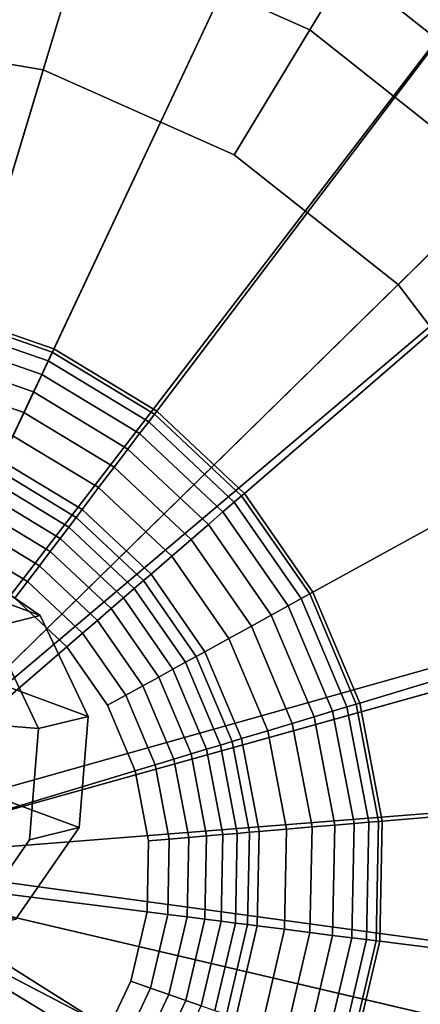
# Model space of a CAD drawing. Extents: x -43.1 to 43.1, y -41.3 to 41.3.
# Tile 498 of 656: x 31.153 to 31.441, y -12.776 to -12.067. Entities that reach past the tile are written whole.
import ezdxf

# ---------------------------------------------------------------- set-up
doc = ezdxf.new("R2010")
doc.units = 0
for name, color, linetype in [('CABLE.1', 18, 'CONTINUOUS'), ('LAMP', 7, 'CONTINUOUS'), ('LAMP_SUPPORT', 18, 'CONTINUOUS')]:
    doc.layers.add(name, color=color, linetype=linetype)

msp = doc.modelspace()

# ---------------------------------------------------------------- linework, layer by layer
at = {"layer": 'CABLE.1'}
for points in [[(30.9771, -12.4047, 15.4472), (31.0403, -12.4492, 15.4221), (31.1675, -12.4961, 16.2116), (31.1012, -12.4504, 16.2174)], [(31.0403, -12.4492, 15.4221), (31.0727, -12.521, 15.4037), (31.2021, -12.5687, 16.207), (31.1675, -12.4961, 16.2116)], [(31.1012, -12.4504, 16.2174), (31.1675, -12.4961, 16.2116), (31.1319, -12.5049, 17.393), (31.0658, -12.4591, 17.3913)], [(30.8674, -12.5531, 17.3847), (31.0658, -12.4591, 17.3913), (31.1319, -12.5049, 17.393), (31.1663, -12.5775, 17.3935)], [(31.1675, -12.4961, 16.2116), (31.2021, -12.5687, 16.207), (31.1663, -12.5775, 17.3935), (31.1319, -12.5049, 17.393)], [(31.0727, -12.521, 15.4037), (31.0655, -12.6008, 15.3967), (31.1956, -12.6488, 16.2047), (31.2021, -12.5687, 16.207)], [(30.8674, -12.5531, 17.3847), (31.1663, -12.5775, 17.3935), (31.1598, -12.6576, 17.3927), (31.1141, -12.7238, 17.3908)], [(31.2021, -12.5687, 16.207), (31.1956, -12.6488, 16.2047), (31.1598, -12.6576, 17.3927), (31.1663, -12.5775, 17.3935)], [(31.0655, -12.6008, 15.3967), (31.0207, -12.6673, 15.4031), (31.1498, -12.715, 16.2055), (31.1956, -12.6488, 16.2047)], [(31.1956, -12.6488, 16.2047), (31.1498, -12.715, 16.2055), (31.1141, -12.7238, 17.3908), (31.1598, -12.6576, 17.3927)]]:
    msp.add_3dface(points, dxfattribs=at)
at = {"layer": 'LAMP'}
for points in [[(31.4242, -11.9711, 22.6428), (31.5865, -12.0997, 22.6428), (31.7614, -11.9283, 22.6352), (31.551, -11.7616, 22.6352)], [(31.4855, -11.8698, 25.107), (31.6711, -12.0168, 25.107), (31.585, -12.1012, 25.1939), (31.4231, -11.973, 25.1939)], [(31.2344, -11.889, 25.1939), (31.4231, -11.973, 25.1939), (31.3617, -12.0744, 25.2522), (31.2002, -12.0025, 25.2522)], [(31.028, -11.921, 22.1434), (30.8388, -11.9369, 22.1433), (30.9965, -12.6777, 22.1433), (31.2152, -11.9526, 22.1434)], [(31.3887, -12.0298, 22.1434), (31.2152, -11.9526, 22.1434), (30.9965, -12.6777, 22.1433), (31.5375, -12.1477, 22.1433)], [(31.0259, -11.9731, 25.2522), (31.2002, -12.0025, 25.2522), (31.1698, -12.1031, 25.2735), (31.0215, -12.0781, 25.2735)], [(31.4231, -11.973, 25.1939), (31.585, -12.1012, 25.1939), (31.5003, -12.1841, 25.2522), (31.3617, -12.0744, 25.2522)], [(31.3887, -12.0298, 22.1434), (31.5375, -12.1477, 22.1433), (31.5865, -12.0997, 22.6428), (31.4242, -11.9711, 22.6428)], [(31.2002, -12.0025, 25.2522), (31.3617, -12.0744, 25.2522), (31.3073, -12.1643, 25.2735), (31.1698, -12.1031, 25.2735)], [(31.0215, -12.0781, 25.2735), (31.1698, -12.1031, 25.2735), (30.9965, -12.6777, 25.2735), (30.8716, -12.0907, 25.2735)], [(31.3617, -12.0744, 25.2522), (31.5003, -12.1841, 25.2522), (31.4252, -12.2577, 25.2735), (31.3073, -12.1643, 25.2735)], [(31.3073, -12.1643, 25.2735), (31.4252, -12.2577, 25.2735), (30.9965, -12.6777, 25.2735), (31.1698, -12.1031, 25.2735)], [(31.6524, -12.2988, 22.1433), (31.5375, -12.1477, 22.1433), (30.9965, -12.6777, 22.1433), (31.726, -12.4739, 22.1433)], [(31.5003, -12.1841, 25.2522), (31.6072, -12.3249, 25.2522), (31.5162, -12.3775, 25.2735), (31.4252, -12.2577, 25.2735)], [(31.5162, -12.3775, 25.2735), (31.5746, -12.5162, 25.2735), (30.9965, -12.6777, 25.2735), (31.4252, -12.2577, 25.2735)], [(31.7538, -12.6617, 22.1433), (31.726, -12.4739, 22.1433), (30.9965, -12.6777, 22.1433), (31.734, -12.8505, 22.1433)], [(31.5966, -12.665, 25.2735), (31.5809, -12.8146, 25.2735), (30.9965, -12.6777, 25.2735), (31.5746, -12.5162, 25.2735)], [(31.1941, -13.2445, 25.2735), (31.0469, -13.2758, 25.2735), (30.9965, -12.6777, 25.2735), (31.3288, -13.1776, 25.2735)], [(31.2458, -13.393, 22.1433), (31.4159, -13.3085, 22.1433), (30.9965, -12.6777, 22.1433), (31.0601, -13.4325, 22.1433)], [(31.4427, -13.0792, 25.2735), (31.3288, -13.1776, 25.2735), (30.9965, -12.6777, 25.2735), (31.5285, -12.9557, 25.2735)], [(31.5595, -13.1844, 22.1433), (31.6679, -13.0285, 22.1433), (30.9965, -12.6777, 22.1433), (31.4159, -13.3085, 22.1433)], [(31.5809, -12.8146, 25.2735), (31.5285, -12.9557, 25.2735), (30.9965, -12.6777, 25.2735)], [(31.734, -12.8505, 22.1433), (30.9965, -12.6777, 22.1433), (31.6679, -13.0285, 22.1433)]]:
    msp.add_3dface(points, dxfattribs=at)
at = {"layer": 'LAMP_SUPPORT'}
for points in [[(30.9967, -12.6554, 21.5662), (30.8218, -11.7397, 21.5662), (31.021, -11.7229, 21.5662), (31.2193, -11.7479, 21.5662)], [(31.0114, -12.6572, 21.5662), (30.9967, -12.6554, 21.5662), (31.2193, -11.7479, 21.5662), (31.408, -11.8136, 21.5662)], [(31.0114, -12.6572, 21.5662), (31.408, -11.8136, 21.5662), (31.579, -11.9171, 21.5662)], [(31.1764, -11.9309, 17.7827), (31.0171, -11.9108, 17.7827), (31.0098, -12.2649, 17.7827), (31.0956, -12.2757, 17.7827)], [(31.0114, -12.6572, 21.5662), (31.579, -11.9171, 21.5662), (31.7248, -12.0539, 21.5662)], [(31.3281, -11.9837, 17.7827), (31.1764, -11.9309, 17.7827), (31.0956, -12.2757, 17.7827), (31.1774, -12.3041, 17.7827)], [(31.4655, -12.0668, 17.7827), (31.3281, -11.9837, 17.7827), (31.1774, -12.3041, 17.7827), (31.2515, -12.3489, 17.7827)], [(31.0114, -12.6572, 21.5662), (31.7248, -12.0539, 21.5662), (31.8389, -12.218, 21.5662), (31.9164, -12.4022, 21.5662)], [(31.5826, -12.1767, 17.7827), (31.4655, -12.0668, 17.7827), (31.2515, -12.3489, 17.7827), (31.3146, -12.4082, 17.7827)], [(31.6743, -12.3086, 17.7827), (31.5826, -12.1767, 17.7827), (31.3146, -12.4082, 17.7827), (31.364, -12.4793, 17.7827)], [(31.1763, -12.3065, 17.763), (31.095, -12.2782, 17.763), (31.0935, -12.285, 17.7108), (31.1733, -12.3128, 17.7108)], [(31.1774, -12.3041, 17.7827), (31.0956, -12.2757, 17.7827), (31.095, -12.2782, 17.763), (31.1763, -12.3065, 17.763)], [(31.1733, -12.3128, 17.7108), (31.0935, -12.285, 17.7108), (31.091, -12.2955, 17.6355), (31.1688, -12.3225, 17.6355)], [(31.1688, -12.3225, 17.6355), (31.091, -12.2955, 17.6355), (31.0878, -12.309, 17.5472), (31.1629, -12.3351, 17.5472)], [(31.2499, -12.351, 17.763), (31.1763, -12.3065, 17.763), (31.1733, -12.3128, 17.7108), (31.2457, -12.3566, 17.7108)], [(31.2515, -12.3489, 17.7827), (31.1774, -12.3041, 17.7827), (31.1763, -12.3065, 17.763), (31.2499, -12.351, 17.763)], [(31.1629, -12.3351, 17.5472), (31.0878, -12.309, 17.5472), (31.0841, -12.325, 17.4555), (31.1559, -12.3499, 17.4555)], [(31.2457, -12.3566, 17.7108), (31.1733, -12.3128, 17.7108), (31.1688, -12.3225, 17.6355), (31.2392, -12.3651, 17.6355)], [(31.7366, -12.4566, 17.7827), (31.6743, -12.3086, 17.7827), (31.364, -12.4793, 17.7827), (31.3976, -12.5591, 17.7827)], [(31.1559, -12.3499, 17.4555), (31.0841, -12.325, 17.4555), (31.0799, -12.3429, 17.3703), (31.148, -12.3666, 17.3703)], [(31.2392, -12.3651, 17.6355), (31.1688, -12.3225, 17.6355), (31.1629, -12.3351, 17.5472), (31.2308, -12.3762, 17.5472)], [(31.2308, -12.3762, 17.5472), (31.1629, -12.3351, 17.5472), (31.1559, -12.3499, 17.4555), (31.2209, -12.3893, 17.4555)], [(31.2209, -12.3893, 17.4555), (31.1559, -12.3499, 17.4555), (31.148, -12.3666, 17.3703), (31.2097, -12.4039, 17.3703)], [(31.3146, -12.4082, 17.7827), (31.2515, -12.3489, 17.7827), (31.2499, -12.351, 17.763), (31.3126, -12.4099, 17.763)], [(31.3073, -12.4145, 17.7108), (31.2457, -12.3566, 17.7108), (31.2392, -12.3651, 17.6355), (31.2992, -12.4215, 17.6355)], [(31.3126, -12.4099, 17.763), (31.2499, -12.351, 17.763), (31.2457, -12.3566, 17.7108), (31.3073, -12.4145, 17.7108)], [(31.2097, -12.4039, 17.3703), (31.148, -12.3666, 17.3703), (31.1396, -12.3845, 17.3013), (31.1978, -12.4197, 17.3013)], [(31.2992, -12.4215, 17.6355), (31.2392, -12.3651, 17.6355), (31.2308, -12.3762, 17.5472), (31.2887, -12.4305, 17.5472)], [(31.2887, -12.4305, 17.5472), (31.2308, -12.3762, 17.5472), (31.2209, -12.3893, 17.4555), (31.2763, -12.4413, 17.4555)], [(31.1978, -12.4197, 17.3013), (31.1396, -12.3845, 17.3013), (31.1366, -12.3909, 17.2841), (31.1935, -12.4254, 17.2841)], [(31.1935, -12.4254, 17.2841), (31.1366, -12.3909, 17.2841), (31.1328, -12.3989, 17.2683), (31.1882, -12.4324, 17.2683)], [(31.2763, -12.4413, 17.4555), (31.2209, -12.3893, 17.4555), (31.2097, -12.4039, 17.3703), (31.2623, -12.4533, 17.3703)], [(31.1882, -12.4324, 17.2683), (31.1328, -12.3989, 17.2683), (31.1284, -12.4083, 17.2543), (31.1819, -12.4406, 17.2543)], [(31.0241, -12.6719, 21.5662), (31.0114, -12.6572, 21.5662), (31.9164, -12.4022, 21.5662), (31.9539, -12.5986, 21.5662)], [(31.2623, -12.4533, 17.3703), (31.2097, -12.4039, 17.3703), (31.1978, -12.4197, 17.3013), (31.2474, -12.4662, 17.3013)], [(31.1819, -12.4406, 17.2543), (31.1284, -12.4083, 17.2543), (31.1234, -12.4189, 17.2426), (31.1748, -12.45, 17.2426)], [(31.3617, -12.4805, 17.763), (31.3126, -12.4099, 17.763), (31.3073, -12.4145, 17.7108), (31.3556, -12.4839, 17.7108)], [(31.364, -12.4793, 17.7827), (31.3146, -12.4082, 17.7827), (31.3126, -12.4099, 17.763), (31.3617, -12.4805, 17.763)], [(31.1748, -12.45, 17.2426), (31.1234, -12.4189, 17.2426), (31.1179, -12.4306, 17.2337), (31.167, -12.4603, 17.2337)], [(31.2474, -12.4662, 17.3013), (31.1978, -12.4197, 17.3013), (31.1935, -12.4254, 17.2841), (31.242, -12.4709, 17.2841)], [(31.3556, -12.4839, 17.7108), (31.3073, -12.4145, 17.7108), (31.2992, -12.4215, 17.6355), (31.3462, -12.489, 17.6355)], [(31.242, -12.4709, 17.2841), (31.1935, -12.4254, 17.2841), (31.1882, -12.4324, 17.2683), (31.2353, -12.4766, 17.2683)], [(31.3462, -12.489, 17.6355), (31.2992, -12.4215, 17.6355), (31.2887, -12.4305, 17.5472), (31.334, -12.4957, 17.5472)], [(31.167, -12.4603, 17.2337), (31.1179, -12.4306, 17.2337), (31.1119, -12.4434, 17.228), (31.1585, -12.4715, 17.228)], [(31.2353, -12.4766, 17.2683), (31.1882, -12.4324, 17.2683), (31.1819, -12.4406, 17.2543), (31.2275, -12.4834, 17.2543)], [(31.334, -12.4957, 17.5472), (31.2887, -12.4305, 17.5472), (31.2763, -12.4413, 17.4555), (31.3197, -12.5037, 17.4555)], [(31.2275, -12.4834, 17.2543), (31.1819, -12.4406, 17.2543), (31.1748, -12.45, 17.2426), (31.2186, -12.4911, 17.2426)], [(31.3197, -12.5037, 17.4555), (31.2763, -12.4413, 17.4555), (31.2623, -12.4533, 17.3703), (31.3035, -12.5125, 17.3703)], [(31.1585, -12.4715, 17.228), (31.1119, -12.4434, 17.228), (31.1055, -12.457, 17.226), (31.1494, -12.4835, 17.226)], [(31.2186, -12.4911, 17.2426), (31.1748, -12.45, 17.2426), (31.167, -12.4603, 17.2337), (31.2088, -12.4996, 17.2337)], [(31.3035, -12.5125, 17.3703), (31.2623, -12.4533, 17.3703), (31.2474, -12.4662, 17.3013), (31.2862, -12.5221, 17.3013)], [(31.1867, -12.5186, 17.226), (31.1494, -12.4835, 17.226), (31.1055, -12.457, 17.226), (31.0012, -12.6788, 17.226)], [(31.2088, -12.4996, 17.2337), (31.167, -12.4603, 17.2337), (31.1585, -12.4715, 17.228), (31.1981, -12.5088, 17.228)], [(31.7667, -12.6143, 17.7827), (31.7366, -12.4566, 17.7827), (31.3976, -12.5591, 17.7827), (31.4138, -12.6441, 17.7827)], [(31.2862, -12.5221, 17.3013), (31.2474, -12.4662, 17.3013), (31.242, -12.4709, 17.2841), (31.28, -12.5255, 17.2841)], [(31.1981, -12.5088, 17.228), (31.1585, -12.4715, 17.228), (31.1494, -12.4835, 17.226), (31.1867, -12.5186, 17.226)], [(31.2722, -12.5297, 17.2683), (31.2353, -12.4766, 17.2683), (31.2275, -12.4834, 17.2543), (31.2632, -12.5347, 17.2543)], [(31.28, -12.5255, 17.2841), (31.242, -12.4709, 17.2841), (31.2353, -12.4766, 17.2683), (31.2722, -12.5297, 17.2683)], [(31.2632, -12.5347, 17.2543), (31.2275, -12.4834, 17.2543), (31.2186, -12.4911, 17.2426), (31.2529, -12.5404, 17.2426)], [(31.3884, -12.5618, 17.7108), (31.3556, -12.4839, 17.7108), (31.3462, -12.489, 17.6355), (31.3781, -12.5649, 17.6355)], [(31.3951, -12.5598, 17.763), (31.3617, -12.4805, 17.763), (31.3556, -12.4839, 17.7108), (31.3884, -12.5618, 17.7108)], [(31.3976, -12.5591, 17.7827), (31.364, -12.4793, 17.7827), (31.3617, -12.4805, 17.763), (31.3951, -12.5598, 17.763)], [(31.2529, -12.5404, 17.2426), (31.2186, -12.4911, 17.2426), (31.2088, -12.4996, 17.2337), (31.2415, -12.5466, 17.2337)], [(31.3781, -12.5649, 17.6355), (31.3462, -12.489, 17.6355), (31.334, -12.4957, 17.5472), (31.3649, -12.5689, 17.5472)], [(31.3649, -12.5689, 17.5472), (31.334, -12.4957, 17.5472), (31.3197, -12.5037, 17.4555), (31.3491, -12.5737, 17.4555)], [(31.2415, -12.5466, 17.2337), (31.2088, -12.4996, 17.2337), (31.1981, -12.5088, 17.228), (31.2292, -12.5534, 17.228)], [(31.3491, -12.5737, 17.4555), (31.3197, -12.5037, 17.4555), (31.3035, -12.5125, 17.3703), (31.3315, -12.579, 17.3703)], [(31.2292, -12.5534, 17.228), (31.1981, -12.5088, 17.228), (31.1867, -12.5186, 17.226), (31.216, -12.5607, 17.226)], [(31.3315, -12.579, 17.3703), (31.3035, -12.5125, 17.3703), (31.2862, -12.5221, 17.3013), (31.3126, -12.5847, 17.3013)], [(31.2359, -12.6079, 17.226), (31.216, -12.5607, 17.226), (31.1867, -12.5186, 17.226), (31.0012, -12.6788, 17.226)], [(31.3058, -12.5868, 17.2841), (31.28, -12.5255, 17.2841), (31.2722, -12.5297, 17.2683), (31.2973, -12.5893, 17.2683)], [(31.3126, -12.5847, 17.3013), (31.2862, -12.5221, 17.3013), (31.28, -12.5255, 17.2841), (31.3058, -12.5868, 17.2841)], [(31.2973, -12.5893, 17.2683), (31.2722, -12.5297, 17.2683), (31.2632, -12.5347, 17.2543), (31.2874, -12.5923, 17.2543)], [(31.2762, -12.5957, 17.2426), (31.2529, -12.5404, 17.2426), (31.2415, -12.5466, 17.2337), (31.2637, -12.5995, 17.2337)], [(31.2874, -12.5923, 17.2543), (31.2632, -12.5347, 17.2543), (31.2529, -12.5404, 17.2426), (31.2762, -12.5957, 17.2426)], [(31.2637, -12.5995, 17.2337), (31.2415, -12.5466, 17.2337), (31.2292, -12.5534, 17.228), (31.2503, -12.6036, 17.228)], [(31.2503, -12.6036, 17.228), (31.2292, -12.5534, 17.228), (31.216, -12.5607, 17.226), (31.2359, -12.6079, 17.226)], [(31.4043, -12.6449, 17.7108), (31.3884, -12.5618, 17.7108), (31.3781, -12.5649, 17.6355), (31.3936, -12.6458, 17.6355)], [(31.4112, -12.6443, 17.763), (31.3951, -12.5598, 17.763), (31.3884, -12.5618, 17.7108), (31.4043, -12.6449, 17.7108)], [(31.4138, -12.6441, 17.7827), (31.3976, -12.5591, 17.7827), (31.3951, -12.5598, 17.763), (31.4112, -12.6443, 17.763)], [(31.3798, -12.6469, 17.5472), (31.3649, -12.5689, 17.5472), (31.3491, -12.5737, 17.4555), (31.3634, -12.6483, 17.4555)], [(31.3936, -12.6458, 17.6355), (31.3781, -12.5649, 17.6355), (31.3649, -12.5689, 17.5472), (31.3798, -12.6469, 17.5472)], [(31.3634, -12.6483, 17.4555), (31.3491, -12.5737, 17.4555), (31.3315, -12.579, 17.3703), (31.345, -12.6499, 17.3703)], [(31.345, -12.6499, 17.3703), (31.3315, -12.579, 17.3703), (31.3126, -12.5847, 17.3013), (31.3253, -12.6515, 17.3013)], [(31.3095, -12.6529, 17.2683), (31.2973, -12.5893, 17.2683), (31.2874, -12.5923, 17.2543), (31.2991, -12.6537, 17.2543)], [(31.3182, -12.6521, 17.2841), (31.3058, -12.5868, 17.2841), (31.2973, -12.5893, 17.2683), (31.3095, -12.6529, 17.2683)], [(31.3253, -12.6515, 17.3013), (31.3126, -12.5847, 17.3013), (31.3058, -12.5868, 17.2841), (31.3182, -12.6521, 17.2841)], [(31.2874, -12.6547, 17.2426), (31.2762, -12.5957, 17.2426), (31.2637, -12.5995, 17.2337), (31.2745, -12.6558, 17.2337)], [(31.2991, -12.6537, 17.2543), (31.2874, -12.5923, 17.2543), (31.2762, -12.5957, 17.2426), (31.2874, -12.6547, 17.2426)], [(31.0241, -12.6719, 21.5662), (31.9539, -12.5986, 21.5662), (31.9498, -12.7984, 21.5662)], [(31.2605, -12.657, 17.228), (31.2503, -12.6036, 17.228), (31.2359, -12.6079, 17.226), (31.2455, -12.6583, 17.226)], [(31.2745, -12.6558, 17.2337), (31.2637, -12.5995, 17.2337), (31.2503, -12.6036, 17.228), (31.2605, -12.657, 17.228)], [(31.2445, -12.7095, 17.226), (31.2455, -12.6583, 17.226), (31.2359, -12.6079, 17.226), (31.0012, -12.6788, 17.226)], [(31.7634, -12.7749, 17.7827), (31.7667, -12.6143, 17.7827), (31.4138, -12.6441, 17.7827), (31.412, -12.7306, 17.7827)], [(31.3781, -12.7264, 17.5472), (31.3798, -12.6469, 17.5472), (31.3634, -12.6483, 17.4555), (31.3618, -12.7243, 17.4555)], [(31.3919, -12.7281, 17.6355), (31.3936, -12.6458, 17.6355), (31.3798, -12.6469, 17.5472), (31.3781, -12.7264, 17.5472)], [(31.4025, -12.7294, 17.7108), (31.4043, -12.6449, 17.7108), (31.3936, -12.6458, 17.6355), (31.3919, -12.7281, 17.6355)], [(31.4094, -12.7303, 17.763), (31.4112, -12.6443, 17.763), (31.4043, -12.6449, 17.7108), (31.4025, -12.7294, 17.7108)], [(31.412, -12.7306, 17.7827), (31.4138, -12.6441, 17.7827), (31.4112, -12.6443, 17.763), (31.4094, -12.7303, 17.763)], [(31.2862, -12.7148, 17.2426), (31.2874, -12.6547, 17.2426), (31.2745, -12.6558, 17.2337), (31.2733, -12.7131, 17.2337)], [(31.2978, -12.7162, 17.2543), (31.2991, -12.6537, 17.2543), (31.2874, -12.6547, 17.2426), (31.2862, -12.7148, 17.2426)], [(31.3081, -12.7175, 17.2683), (31.3095, -12.6529, 17.2683), (31.2991, -12.6537, 17.2543), (31.2978, -12.7162, 17.2543)], [(31.3169, -12.7186, 17.2841), (31.3182, -12.6521, 17.2841), (31.3095, -12.6529, 17.2683), (31.3081, -12.7175, 17.2683)], [(31.3239, -12.7195, 17.3013), (31.3253, -12.6515, 17.3013), (31.3182, -12.6521, 17.2841), (31.3169, -12.7186, 17.2841)], [(31.3435, -12.722, 17.3703), (31.345, -12.6499, 17.3703), (31.3253, -12.6515, 17.3013), (31.3239, -12.7195, 17.3013)], [(31.3618, -12.7243, 17.4555), (31.3634, -12.6483, 17.4555), (31.345, -12.6499, 17.3703), (31.3435, -12.722, 17.3703)], [(31.2594, -12.7114, 17.228), (31.2605, -12.657, 17.228), (31.2455, -12.6583, 17.226), (31.2445, -12.7095, 17.226)], [(31.2733, -12.7131, 17.2337), (31.2745, -12.6558, 17.2337), (31.2605, -12.657, 17.228), (31.2594, -12.7114, 17.228)], [(31.0186, -12.6952, 21.5662), (31.0241, -12.6719, 21.5662), (31.8192, -13.1739, 21.5662), (31.6984, -13.3331, 21.5662)], [(31.0241, -12.6719, 21.5662), (31.9498, -12.7984, 21.5662), (31.9042, -12.993, 21.5662), (31.8192, -13.1739, 21.5662)], [(31.1412, -12.8801, 17.226), (31.18, -12.8466, 17.226), (31.2109, -12.8058, 17.226), (31.0012, -12.6788, 17.226)], [(31.2109, -12.8058, 17.226), (31.2328, -12.7594, 17.226), (31.2445, -12.7095, 17.226), (31.0012, -12.6788, 17.226)], [(31.0186, -12.6952, 21.5662), (31.1806, -13.618, 21.5662), (30.9815, -13.6347, 21.5662), (30.7831, -13.6097, 21.5662)], [(31.0186, -12.6952, 21.5662), (31.372, -13.5601, 21.5662), (31.1806, -13.618, 21.5662)], [(31.0186, -12.6952, 21.5662), (31.6984, -13.3331, 21.5662), (31.5471, -13.4638, 21.5662), (31.372, -13.5601, 21.5662)], [(31.2469, -12.7643, 17.228), (31.2594, -12.7114, 17.228), (31.2445, -12.7095, 17.226), (31.2328, -12.7594, 17.226)], [(31.2602, -12.769, 17.2337), (31.2733, -12.7131, 17.2337), (31.2594, -12.7114, 17.228), (31.2469, -12.7643, 17.228)], [(31.2725, -12.7732, 17.2426), (31.2862, -12.7148, 17.2426), (31.2733, -12.7131, 17.2337), (31.2602, -12.769, 17.2337)], [(31.2836, -12.7771, 17.2543), (31.2978, -12.7162, 17.2543), (31.2862, -12.7148, 17.2426), (31.2725, -12.7732, 17.2426)], [(31.2934, -12.7805, 17.2683), (31.3081, -12.7175, 17.2683), (31.2978, -12.7162, 17.2543), (31.2836, -12.7771, 17.2543)], [(31.3017, -12.7834, 17.2841), (31.3169, -12.7186, 17.2841), (31.3081, -12.7175, 17.2683), (31.2934, -12.7805, 17.2683)], [(31.3084, -12.7857, 17.3013), (31.3239, -12.7195, 17.3013), (31.3169, -12.7186, 17.2841), (31.3017, -12.7834, 17.2841)], [(31.3271, -12.7922, 17.3703), (31.3435, -12.722, 17.3703), (31.3239, -12.7195, 17.3013), (31.3084, -12.7857, 17.3013)], [(31.3445, -12.7983, 17.4555), (31.3618, -12.7243, 17.4555), (31.3435, -12.722, 17.3703), (31.3271, -12.7922, 17.3703)], [(31.36, -12.8037, 17.5472), (31.3781, -12.7264, 17.5472), (31.3618, -12.7243, 17.4555), (31.3445, -12.7983, 17.4555)], [(31.3731, -12.8082, 17.6355), (31.3919, -12.7281, 17.6355), (31.3781, -12.7264, 17.5472), (31.36, -12.8037, 17.5472)], [(31.3832, -12.8118, 17.7108), (31.4025, -12.7294, 17.7108), (31.3919, -12.7281, 17.6355), (31.3731, -12.8082, 17.6355)], [(31.3898, -12.814, 17.763), (31.4094, -12.7303, 17.763), (31.4025, -12.7294, 17.7108), (31.3832, -12.8118, 17.7108)], [(31.3923, -12.8149, 17.7827), (31.412, -12.7306, 17.7827), (31.4094, -12.7303, 17.763), (31.3898, -12.814, 17.763)], [(31.7268, -12.9313, 17.7827), (31.7634, -12.7749, 17.7827), (31.412, -12.7306, 17.7827), (31.3923, -12.8149, 17.7827)], [(31.2238, -12.8136, 17.228), (31.2469, -12.7643, 17.228), (31.2328, -12.7594, 17.226), (31.2109, -12.8058, 17.226)], [(31.2358, -12.8209, 17.2337), (31.2602, -12.769, 17.2337), (31.2469, -12.7643, 17.228), (31.2238, -12.8136, 17.228)], [(31.2469, -12.8276, 17.2426), (31.2725, -12.7732, 17.2426), (31.2602, -12.769, 17.2337), (31.2358, -12.8209, 17.2337)], [(31.257, -12.8337, 17.2543), (31.2836, -12.7771, 17.2543), (31.2725, -12.7732, 17.2426), (31.2469, -12.8276, 17.2426)]]:
    msp.add_3dface(points, dxfattribs=at)

doc.saveas('drawing.dxf')
